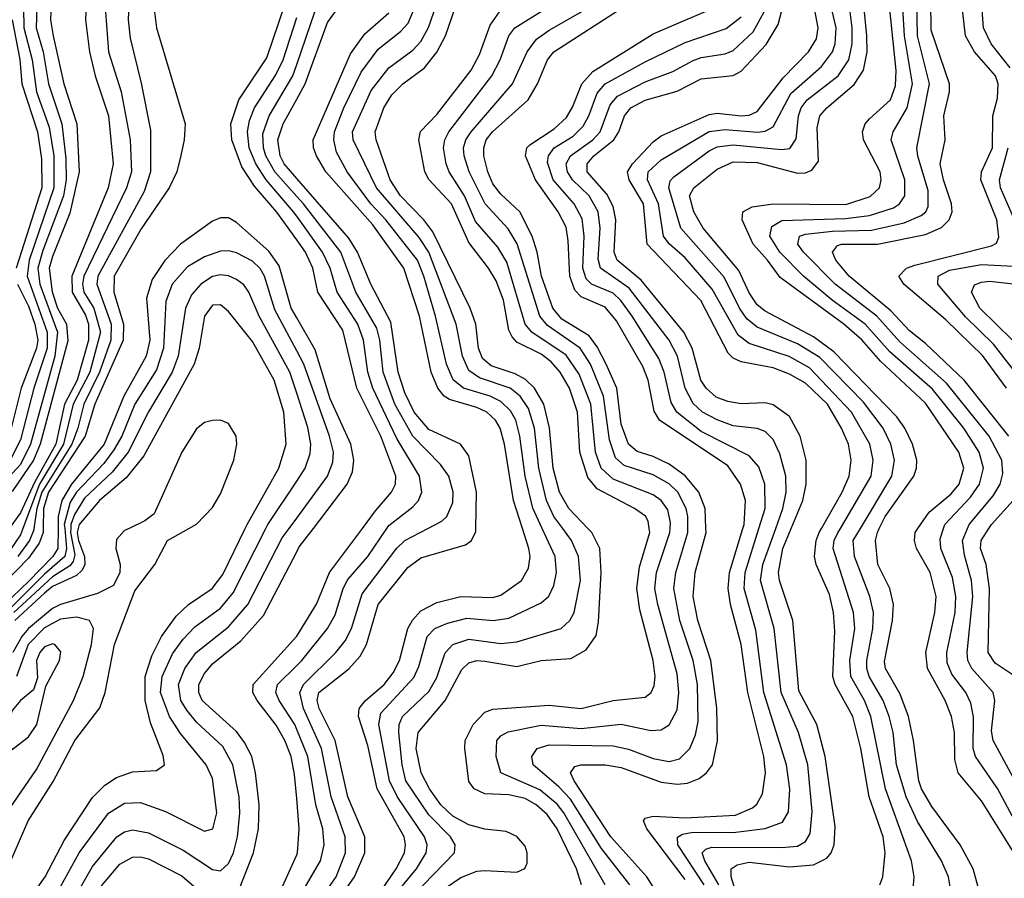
# Model space of a CAD drawing. Header units: inches. Extents: x 990535 to 1117859, y 769386 to 892122.
# Tile 598 of 656: x 1089308 to 1091767, y 819126 to 821270. Entities that reach past the tile are written whole.
import ezdxf

# ---------------------------------------------------------------- set-up
doc = ezdxf.new("R2010")
doc.units = ezdxf.units.IN
doc.header["$MEASUREMENT"] = 0
for name, color, linetype in [('B0881', 7, 'Continuous'), ('B0882', 7, 'Continuous'), ('B0891', 7, 'Continuous'), ('B0892', 7, 'Continuous')]:
    doc.layers.add(name, color=color, linetype=linetype)

msp = doc.modelspace()

# ---------------------------------------------------------------- linework, layer by layer
at = {"layer": 'B0881', "color": 5}
for points, elevation in [([(1089420.7, 820000), (1089425.3, 819950), (1089420.9, 819930), (1089370, 819886), (1089231.8, 819748.2)], 4240), ([(1089250, 818912.8), (1089312.9, 819047.1), (1089372.2, 819130), (1089419.6, 819220.5), (1089490, 819328.2), (1089521, 819359), (1089550, 819377.9), (1089590, 819391.9), (1089650, 819395.2), (1089669.8, 819410), (1089667, 819433), (1089634.7, 819514.7), (1089621.4, 819570), (1089621.9, 819630), (1089638.4, 819681.6), (1089662.4, 819730), (1089699.4, 819780.6), (1089730, 819809.7), (1089788.7, 819850), (1089815.2, 819884.8), (1089871.3, 820000)], 4280), ([(1089404.2, 820000), (1089404, 819950), (1089391.4, 819930), (1089330, 819867.1), (1089270, 819809.4)], 4220), ([(1089367, 820000), (1089366.7, 819990), (1089357, 819963), (1089330, 819925.9), (1089270, 819863.5)], 4180), ([(1089286.2, 819170), (1089329.3, 819270), (1089392.2, 819367.8), (1089446.3, 819470), (1089508.3, 819551.7), (1089521.4, 819590), (1089545.3, 819710), (1089596.1, 819843.9), (1089645.9, 819910), (1089677.2, 819970), (1089731, 820000)], 4320), ([(1089316.1, 820000), (1089310, 819984.2), (1089286.9, 819950)], 4140), ([(1089581.6, 820000), (1089570, 819994.3), (1089550, 819972.5), (1089548.7, 819950), (1089558.9, 819910), (1089558.8, 819890), (1089542.6, 819857.4), (1089502.3, 819837.7), (1089410, 819810), (1089390, 819800), (1089330.4, 819750), (1089313.9, 819730), (1089291.4, 819690)], 4320), ([(1089435.8, 820000), (1089435.4, 819990), (1089446.1, 819934), (1089442.3, 819917.7), (1089433.9, 819906.1), (1089390, 819879.4), (1089293.4, 819790)], 4260), ([(1089295.4, 818910), (1089339.1, 819010), (1089402.1, 819090), (1089457.2, 819190), (1089530, 819288.5), (1089570, 819313.9), (1089610, 819315.4), (1089672.8, 819292.8), (1089770, 819243.8), (1089790.4, 819250), (1089800.5, 819290), (1089790, 819375.6), (1089773.8, 819410), (1089710, 819487.8), (1089682.6, 819530), (1089659.9, 819590), (1089664.2, 819630), (1089690, 819686.8), (1089716.3, 819723.7), (1089746, 819754), (1089810, 819800.7), (1089841.2, 819838.8), (1089922.8, 820000)], 4260), ([(1089454.4, 820000), (1089451.9, 819990), (1089454.9, 819970), (1089470.2, 819929.8), (1089471.3, 819910), (1089464.2, 819895.8), (1089450, 819882.7), (1089390, 819854.6), (1089370, 819838.4), (1089295.9, 819770)], 4280), ([(1089344, 820000), (1089343.4, 819996.6), (1089333.1, 819970), (1089303.9, 819930)], 4160), ([(1089422.4, 819037.6), (1089490, 819155.8), (1089550.6, 819229.4), (1089570, 819242.4), (1089590, 819247.7), (1089630, 819240.1), (1089716.3, 819196.3), (1089790, 819148.3), (1089810, 819144.7), (1089830, 819163.5), (1089841.8, 819190), (1089852, 819230), (1089858.4, 819290), (1089856.2, 819330), (1089840.8, 819410), (1089815.7, 819455.7), (1089750, 819516), (1089725.8, 819545.8), (1089710.9, 819570), (1089704.7, 819610), (1089721.1, 819650), (1089748.7, 819690), (1089830, 819753.9), (1089878.1, 819810), (1089963.8, 819976.2), (1089981.3, 820000)], 4240), ([(1089850, 819081.3), (1089892.3, 819190), (1089904.6, 819250), (1089905.9, 819310), (1089897, 819390), (1089887.8, 819430), (1089870, 819465.6), (1089850, 819493.1), (1089763.9, 819570), (1089755.7, 819590), (1089755.3, 819610), (1089770, 819637.4), (1089790, 819661.6), (1089860.9, 819719.1), (1089917.3, 819782.7), (1090000, 819941.7)], 4220), ([(1089274, 819286), (1089350, 819398), (1089442.9, 819570), (1089467, 819630), (1089488, 819710), (1089492.3, 819750), (1089482.5, 819770), (1089450, 819778.2), (1089410, 819773), (1089370, 819751.4), (1089329.6, 819710.4), (1089300.8, 819630)], 4340), ([(1090000, 819325.6), (1089994.9, 819385.1), (1089986.4, 819430), (1089970.4, 819470), (1089948.4, 819508.4), (1089901.1, 819570), (1089890.5, 819590), (1089891.2, 819610), (1089999.6, 819730), (1090000, 819730.6)], 4180), ([(1090000, 819497.6), (1089995, 819510), (1089955.9, 819570), (1089948.3, 819590), (1089951.8, 819610), (1090000, 819657.2)], 4160), ([(1089277.9, 818542.1), (1089321.9, 818630), (1089450, 818860.1), (1089510.5, 818930), (1089570, 819022.2), (1089590, 819044.9), (1089610, 819052.8), (1089630, 819051), (1089670, 819033.7), (1089710, 819009.2), (1089810, 818922.5), (1089830, 818909.4), (1089850, 818908.1), (1089870, 818926.7), (1089921, 819010), (1090000, 819185)], 4180), ([(1089512.6, 819107.4), (1089558.6, 819161.4), (1089590, 819179.4), (1089610, 819180.1), (1089630, 819174.5), (1089712.8, 819132.8), (1089790, 819066.3)], 4220)]:
    msp.add_lwpolyline(points, dxfattribs=dict(at, elevation=elevation))
at = {"layer": 'B0881', "color": 5, "elevation": 4360}
msp.add_lwpolyline([(1089390, 819711.7), (1089370, 819704.1), (1089358.6, 819690), (1089350.6, 819670), (1089352.9, 819627.1), (1089342.9, 819597.1), (1089310, 819570.3), (1089290, 819545), (1089278.4, 819510), (1089277.1, 819490), (1089281, 819461), (1089290, 819448), (1089330, 819479.5), (1089350.9, 819510), (1089373.6, 819606.4), (1089408.1, 819670), (1089411.4, 819691.4), (1089396.4, 819710)], close=True, dxfattribs=at)
at = {"layer": 'B0882', "color": 5}
for points, elevation in [([(1089305.5, 822425.5), (1089373, 822310), (1089433.6, 822150), (1089455.5, 822070), (1089464.6, 821930), (1089456.5, 821870), (1089424.1, 821735.9), (1089379.8, 821620.2), (1089352.3, 821492.3), (1089323.3, 821390), (1089317.3, 821350), (1089319.1, 821250), (1089339.6, 821170), (1089350, 821090.1), (1089381.6, 821001.6), (1089393.3, 820930), (1089393.8, 820850), (1089332.4, 820670), (1089326.7, 820630), (1089377.2, 820490), (1089376.6, 820450), (1089343.5, 820350), (1089310, 820221.3), (1089286.3, 820173.7)], 4040), ([(1090000, 820720.4), (1089950, 820789.4), (1089894.3, 820854.4), (1089863, 820903), (1089837.8, 820970), (1089835.5, 821010), (1089855.2, 821070), (1089925.2, 821174.8), (1089971.2, 821310), (1090000, 821362.7)], 4180), ([(1089352.1, 821327.9), (1089349.9, 821250), (1089367.1, 821190), (1089380.5, 821110), (1089413.7, 821010), (1089423.9, 820923.9), (1089424.8, 820870), (1089417.5, 820830), (1089365.9, 820694.1), (1089353.5, 820650), (1089358.3, 820610), (1089402.7, 820490), (1089396.2, 820430), (1089335.2, 820210), (1089310, 820159.4), (1089250, 820094.5)], 4060), ([(1089581.8, 821330), (1089579.3, 821270), (1089583.8, 821223.8), (1089611.9, 821111.9), (1089634.6, 820994.6), (1089634.7, 820890), (1089619, 820841), (1089503.5, 820630), (1089500.6, 820610), (1089536.7, 820510), (1089536, 820470), (1089507.4, 820390), (1089468.3, 820310), (1089453.7, 820250), (1089438.8, 820210), (1089363.6, 820090), (1089351.4, 820050), (1089344, 820000)], 4160), ([(1089474, 821310), (1089472.8, 821270), (1089482.8, 821190), (1089496.9, 821130), (1089530.3, 821030), (1089542.1, 820910), (1089529.2, 820850), (1089438.9, 820630), (1089439, 820590), (1089472.7, 820532.7), (1089480.2, 820510), (1089480.2, 820470), (1089452.1, 820370), (1089420.5, 820310), (1089399, 820210), (1089345.4, 820114.6), (1089310, 820039.2), (1089282.5, 820000)], 4120), ([(1089386.7, 821310), (1089385.4, 821270), (1089391.7, 821230), (1089419, 821110), (1089451.2, 821010), (1089457.1, 820890), (1089433.3, 820786.7), (1089390, 820679.2), (1089382.3, 820650), (1089389.7, 820590.3), (1089403.1, 820550), (1089425, 820510), (1089428.5, 820468.5), (1089359.3, 820210), (1089342.9, 820170), (1089290, 820092)], 4080), ([(1089522.8, 821290), (1089529.8, 821190), (1089561.8, 821090), (1089584.5, 820970), (1089587.9, 820890), (1089575.4, 820850), (1089468.7, 820630), (1089465.1, 820610), (1089468.8, 820590), (1089493.4, 820550), (1089509.9, 820490), (1089483.2, 820390), (1089442.2, 820310), (1089418.1, 820210), (1089358.1, 820110), (1089316.1, 820000)], 4140), ([(1089645.3, 821290), (1089650.1, 821250.1), (1089721.5, 821010), (1089719.2, 820970), (1089710.9, 820930.9), (1089700.5, 820890), (1089681.7, 820850), (1089612, 820748), (1089544.6, 820630), (1089543.6, 820590), (1089567.5, 820510), (1089566.7, 820470), (1089496.4, 820310), (1089472.1, 820230), (1089380.1, 820090), (1089368, 820050), (1089367, 820000)], 4180), ([(1090000, 820779.2), (1089992.2, 820790), (1089923.6, 820870), (1089897.7, 820910), (1089881.4, 820950), (1089877, 820990), (1089881.9, 821018.1), (1089894.5, 821050), (1089947.5, 821132.5), (1089965.8, 821170), (1090000, 821275.2)], 4160), ([(1089289.9, 821270.1), (1089309, 821171), (1089313.7, 821110), (1089352.6, 820990), (1089363.1, 820923.1), (1089363.4, 820850), (1089299.8, 820650)], 4020), ([(1090000, 820828.8), (1089945, 820890), (1089923.2, 820930), (1089917, 820950), (1089915.2, 820984.8), (1089931.3, 821030), (1089990.4, 821130), (1090000, 821158)], 4140), ([(1090000, 820873.8), (1089968.4, 820910), (1089958.5, 820930), (1089953.1, 820970), (1089965.8, 821010), (1090000, 821071.4)], 4120), ([(1090000, 820525.4), (1089985.8, 820550), (1089955.8, 820655.8), (1089930, 820692.3), (1089850, 820764.1), (1089830, 820775.2), (1089810, 820775.7), (1089790, 820767.4), (1089710, 820709.6), (1089670.8, 820669.2), (1089638.9, 820621.1), (1089625.3, 820574.7), (1089633, 820470), (1089624.2, 820430), (1089568, 820330), (1089519, 820210), (1089437.6, 820110), (1089413.3, 820070), (1089404.3, 820030), (1089404.2, 820000)], 4220), ([(1090000, 820443), (1089945.3, 820545.3), (1089919.7, 820630), (1089909, 820649), (1089890, 820667), (1089850, 820688), (1089830, 820693.2), (1089810, 820691.8), (1089770, 820677.6), (1089727.2, 820652.8), (1089689.2, 820610), (1089673.2, 820566.8), (1089667.8, 820450), (1089650, 820396), (1089596.1, 820310), (1089563.3, 820230), (1089543.7, 820196.3), (1089518.2, 820161.8), (1089450, 820090.1), (1089434.8, 820065.2), (1089419.8, 820010), (1089420.7, 820000)], 4240), ([(1090000, 820337.2), (1089982.6, 820390), (1089906.3, 820530), (1089880.5, 820590), (1089868.3, 820608.3), (1089850, 820621.5), (1089830, 820630.9), (1089810, 820633.2), (1089790, 820629), (1089760.7, 820610), (1089737.2, 820582.8), (1089722.2, 820550), (1089703.9, 820430), (1089689.4, 820390), (1089630, 820291.2), (1089579.2, 820190), (1089539.4, 820140.6), (1089470, 820075.1), (1089445.3, 820034.7), (1089436.3, 820010), (1089435.8, 820000)], 4260), ([(1089302.6, 820610), (1089330, 820554.8), (1089346.3, 820510), (1089353.7, 820470), (1089350.3, 820450), (1089311.8, 820350), (1089283.4, 820236.6)], 4020), ([(1089871.3, 820000), (1089876.2, 820010), (1089955.4, 820150), (1089973.7, 820210), (1089968.2, 820290), (1089943.4, 820370), (1089890, 820466.4), (1089830, 820541.6), (1089810, 820558.1), (1089790, 820557.7), (1089770.1, 820530), (1089756.3, 820450), (1089743.6, 820410), (1089618.6, 820181.4), (1089574.2, 820125.8), (1089507.9, 820070), (1089456.8, 820010), (1089454.4, 820000)], 4280), ([(1089731, 820000), (1089750, 820010.6), (1089790, 820052), (1089810, 820086.2), (1089843.2, 820170), (1089850.6, 820210), (1089848.6, 820230), (1089830, 820261.9), (1089810, 820269.9), (1089790, 820269.5), (1089770, 820264), (1089750, 820248.5), (1089713.5, 820190), (1089643.8, 820036.2), (1089620.8, 820019.2), (1089581.6, 820000)], 4320), ([(1089922.8, 820000), (1089927.8, 820010), (1090000, 820118)], 4260), ([(1089981.3, 820000), (1090000, 820025.5)], 4240)]:
    msp.add_lwpolyline(points, dxfattribs=dict(at, elevation=elevation))
at = {"layer": 'B0891', "color": 5}
for points, elevation in [([(1090000, 819941.7), (1090006.3, 819953.7), (1090041.8, 820000)], 4220), ([(1090000, 819730.6), (1090049.3, 819810.7), (1090081.5, 819890), (1090163.9, 820000)], 4180), ([(1090000, 819657.2), (1090013.1, 819670), (1090077.2, 819750), (1090095.8, 819784.2), (1090115.7, 819850), (1090127.9, 819872.1), (1090177.2, 819930), (1090225.3, 820000)], 4160), ([(1090000, 818961.1), (1090010, 818975.3), (1090045.7, 819054.3), (1090098.4, 819130), (1090121.7, 819190), (1090121.3, 819230), (1090086.4, 819330), (1090062.1, 819450), (1090017, 819550), (1090007.8, 819590), (1090016.8, 819610), (1090097.5, 819690), (1090120.9, 819719.1), (1090136.7, 819750), (1090163.6, 819836.4), (1090250, 819950.5), (1090270, 819970.1), (1090327.5, 820000)], 4140), ([(1090000, 818885.7), (1090051, 818969), (1090088.9, 819050), (1090143.9, 819130), (1090170.4, 819190), (1090170.2, 819230), (1090127.7, 819330), (1090095.7, 819470), (1090056.5, 819550), (1090051.3, 819570), (1090055, 819590), (1090130.5, 819649.5), (1090158.7, 819681.3), (1090174.4, 819710), (1090203.5, 819810), (1090277.4, 819902.6), (1090310, 819926.5), (1090421.1, 819958.9), (1090436.4, 819970), (1090447.5, 819992.5), (1090447.5, 820000)], 4120), ([(1090151.6, 819008.4), (1090248.7, 819150), (1090269.2, 819190), (1090272, 819210), (1090268.2, 819230), (1090200.8, 819350), (1090177.9, 819457.9), (1090154.7, 819530), (1090155.9, 819550), (1090170.7, 819569.3), (1090218.6, 819610), (1090241.1, 819638.9), (1090256.8, 819670), (1090277.5, 819750), (1090288.8, 819771.2), (1090310, 819794.5), (1090350, 819815.3), (1090410, 819829.5), (1090490, 819827.4), (1090510, 819833.3), (1090560.9, 819870), (1090579, 819901), (1090582.6, 819930), (1090579.6, 819950), (1090563.7, 820000)], 4080), ([(1090231.5, 819068.5), (1090298.9, 819150), (1090323.2, 819190), (1090325.6, 819210), (1090318.8, 819230), (1090250.5, 819330.5), (1090231.9, 819370), (1090205.4, 819510), (1090210, 819538.2), (1090292.3, 819627.7), (1090304.9, 819655.1), (1090325.4, 819730), (1090344.8, 819750), (1090376.3, 819763.7), (1090424.5, 819775.5), (1090490.1, 819770.1), (1090530, 819775.5), (1090610, 819814), (1090629.1, 819830.9), (1090642.3, 819857.7), (1090648.7, 819890), (1090644.9, 819930), (1090612.9, 820000)], 4060), ([(1090263.8, 819056.2), (1090394.1, 819190), (1090396, 819210), (1090384, 819230), (1090330, 819284.5), (1090272.4, 819370), (1090263, 819410), (1090255.2, 819490), (1090255.8, 819510), (1090264.2, 819530), (1090330, 819592.3), (1090350, 819627.5), (1090370.4, 819689.6), (1090390, 819710.1), (1090430, 819723.3), (1090510, 819712.9), (1090550, 819716.6), (1090660.3, 819750), (1090682.1, 819770), (1090692.4, 819790), (1090708.2, 819870), (1090703.6, 819930), (1090686.1, 819970), (1090664.1, 820000)], 4040), ([(1090350, 819087.4), (1090410, 819128.5), (1090450, 819143.9), (1090470, 819146.1), (1090550, 819141.6), (1090569.4, 819150.6), (1090575.6, 819164.4), (1090575.7, 819190), (1090570, 819206.4), (1090550, 819230.7), (1090523.2, 819243.2), (1090470, 819249), (1090430, 819259.8), (1090390, 819281.7), (1090359.9, 819310), (1090331.4, 819350), (1090310.7, 819390), (1090297.9, 819450), (1090303.1, 819490), (1090371, 819570), (1090412.2, 819647.8), (1090430, 819664.5), (1090450, 819669.8), (1090470, 819668.7), (1090550, 819655.3), (1090610, 819669.8), (1090684.8, 819675.2), (1090723.1, 819696.9), (1090747.5, 819732.5), (1090753.7, 819766.3), (1090760.4, 819890), (1090757.2, 819950), (1090736.7, 819990), (1090727.2, 820000)], 4020), ([(1090710.8, 819110), (1090698.9, 819150), (1090650.4, 819250), (1090625.3, 819285.3), (1090597.6, 819310), (1090570, 819325.9), (1090530, 819334.3), (1090470, 819337.2), (1090442.7, 819350), (1090430, 819368.1), (1090419.4, 819450), (1090421, 819470), (1090440.5, 819510), (1090470, 819541), (1090490, 819548.4), (1090630, 819558.4), (1090710, 819550.1), (1090790, 819570.4), (1090870, 819578.8), (1090885, 819590), (1090892.9, 819607.1), (1090895.1, 819630), (1090890.2, 819670), (1090856.4, 819796.4), (1090849.3, 819850), (1090855.9, 819904.1), (1090881.4, 819990), (1090880.1, 820000)], 3980), ([(1090770.5, 819110), (1090666.7, 819290), (1090650, 819311.6), (1090607.4, 819347.3), (1090509.4, 819390), (1090498.1, 819430), (1090499.5, 819470), (1090510, 819481.7), (1090528.3, 819491.7), (1090610, 819508.3), (1090710, 819499.9), (1090810, 819511), (1090884.5, 819495.5), (1090910, 819497.1), (1090930.2, 819509.8), (1090950, 819546.7), (1090954.1, 819590), (1090950, 819636.4), (1090901.3, 819810), (1090894.3, 819850), (1090898.2, 819890), (1090931.5, 819990), (1090932.4, 820000)], 3960), ([(1090831.8, 819110), (1090760.6, 819200.6), (1090683.6, 819323.6), (1090654.7, 819354.7), (1090590.3, 819410), (1090586.9, 819430), (1090600.2, 819450), (1090630, 819459.7), (1090790, 819457.2), (1090828.6, 819448.6), (1090890, 819425.4), (1090930, 819417.7), (1090955.8, 819424.2), (1090981.3, 819450), (1090995.7, 819484.3), (1091002.4, 819517.6), (1091000.5, 819610), (1090990, 819669.8), (1090956.8, 819770), (1090941.3, 819850), (1090946.9, 819890), (1090976.2, 819990), (1090976.4, 820000)], 3940), ([(1090910, 819073.7), (1090874.2, 819130), (1090784.3, 819230), (1090692.9, 819370), (1090683.9, 819390), (1090694.5, 819405.5), (1090709.7, 819410), (1090770, 819410), (1090810, 819402.7), (1090910, 819366.2), (1090950, 819360.9), (1090975.9, 819364.1), (1091004.6, 819375.4), (1091023.4, 819390), (1091037.8, 819410), (1091050.2, 819469.8), (1091049, 819551), (1091034, 819670), (1091001.9, 819770), (1090990.2, 819830), (1090995.2, 819890), (1091022.1, 819990), (1091021.7, 820000)], 3920), ([(1090970, 819123.4), (1090874.3, 819250), (1090865.5, 819270), (1090870, 819276.6), (1090890, 819281.3), (1090970, 819277.4), (1091095.7, 819284.3), (1091138, 819302), (1091148.6, 819311.4), (1091162.6, 819337.4), (1091170.5, 819389.5), (1091166.7, 819430), (1091126.4, 819590), (1091109.8, 819710), (1091082.8, 819810), (1091077.1, 819850), (1091080.5, 819890), (1091113.7, 820000)], 3880), ([(1091017.1, 819110), (1090951.7, 819210), (1090950.7, 819229.3), (1090963.4, 819236.5), (1090990, 819241.8), (1091090, 819240.8), (1091169.5, 819250.5), (1091213.3, 819266.7), (1091228, 819292), (1091231.1, 819348.9), (1091223.3, 819410), (1091166.7, 819590), (1091146.2, 819746.2), (1091117.2, 819850), (1091119.4, 819890), (1091154.2, 820000)], 3860), ([(1091054.2, 819110), (1091018.9, 819170), (1091012.6, 819190), (1091021.1, 819198.9), (1091036.2, 819203.8), (1091210, 819203), (1091250, 819206.9), (1091270, 819218.4), (1091281.6, 819238.4), (1091287.1, 819292.9), (1091276.1, 819410), (1091252.9, 819490), (1091209.5, 819590), (1091191.9, 819750), (1091157.6, 819870), (1091164.2, 819910), (1091195.9, 820000)], 3840), ([(1091152.8, 818910), (1091084.8, 819130), (1091084.7, 819150), (1091100, 819160), (1091130, 819166.7), (1091230, 819155.1), (1091290, 819160.1), (1091323.2, 819176.8), (1091334.2, 819190), (1091341.9, 819210), (1091344, 819256), (1091319.5, 819430), (1091298.4, 819510), (1091254, 819594), (1091238.7, 819770), (1091205.2, 819870), (1091202.9, 819890), (1091214.1, 819950), (1091234.6, 820000)], 3820), ([(1091455.5, 819110), (1091463.4, 819130), (1091469.4, 819190), (1091464.3, 819230), (1091429.7, 819330), (1091408.2, 819450), (1091388.5, 819530), (1091344.2, 819610), (1091338.3, 819630), (1091343.6, 819743.6), (1091340.2, 819790), (1091330, 819834.5), (1091297.2, 819910), (1091293.1, 819930), (1091296.9, 819970), (1091304.6, 819990), (1091310.3, 820000)], 3780), ([(1091538.5, 819090), (1091542, 819130), (1091535.1, 819170), (1091470, 819350), (1091433.6, 819530), (1091417.9, 819570), (1091383.4, 819630), (1091380.6, 819670), (1091393.4, 819750), (1091390.2, 819790), (1091339.2, 819950), (1091341.8, 819970), (1091351.1, 819988.9), (1091357.6, 820000)], 3760), ([(1091633.6, 819090), (1091627.1, 819130), (1091610.2, 819170.2), (1091550, 819268.4), (1091521.4, 819330), (1091497.8, 819410), (1091489, 819490), (1091479.1, 819530), (1091464.6, 819570), (1091429.7, 819630), (1091423.7, 819650), (1091423.1, 819670), (1091438.8, 819750), (1091440, 819790), (1091430.8, 819830), (1091392.3, 819930), (1091389.7, 819970), (1091407.7, 820000)], 3740), ([(1091716.7, 819050), (1091688.6, 819150), (1091656.3, 819210), (1091585.7, 819305.7), (1091560.3, 819350), (1091553.5, 819370), (1091540.3, 819470), (1091527.5, 819530), (1091506.3, 819586.3), (1091470, 819649.9), (1091467.2, 819667.2), (1091487.9, 819770), (1091490, 819810), (1091481.1, 819850), (1091450.8, 819910), (1091445.1, 819970), (1091449.7, 819990), (1091454.6, 820000)], 3720), ([(1091810, 819160.1), (1091710, 819319.9), (1091651.6, 819390), (1091643.2, 819423.2), (1091642.1, 819490), (1091634.7, 819530), (1091619.4, 819570), (1091575, 819650), (1091570.7, 819690), (1091593.5, 819790), (1091596.4, 819830), (1091581.9, 819890), (1091547.3, 819950), (1091542.2, 819970), (1091544, 819990), (1091551, 820000)], 3680), ([(1091799.1, 819259.1), (1091750.1, 819350.1), (1091694.4, 819430), (1091688.8, 819450), (1091689.5, 819529.4), (1091683.5, 819563.5), (1091670.3, 819590), (1091635.7, 819635.7), (1091623.9, 819663.9), (1091623, 819690), (1091643.9, 819790), (1091646, 819830), (1091637, 819877), (1091608.4, 819950), (1091606.4, 819973.6), (1091614.6, 820000)], 3660), ([(1091827, 819307), (1091738.9, 819470), (1091734.6, 819494.6), (1091742.7, 819570), (1091738.6, 819590), (1091685.9, 819650), (1091675.9, 819670), (1091674.1, 819690), (1091688.3, 819830), (1091684.5, 819870), (1091667.2, 819932.8), (1091662.6, 819970), (1091674.7, 820000)], 3640), ([(1091794.2, 819630), (1091743.7, 819663.7), (1091726.5, 819690), (1091730, 819850), (1091721.2, 819910), (1091707.4, 819950), (1091708.6, 819970), (1091728.2, 820000)], 3620), ([(1090000, 819063.4), (1090004.4, 819075.6), (1090059.8, 819170), (1090068.4, 819210), (1090065.4, 819250), (1090048.1, 819310), (1090027.6, 819430), (1090000, 819497.6)], 4160), ([(1090000, 819185), (1090002.2, 819190), (1090006.5, 819250), (1090000, 819325.6)], 4180)]:
    msp.add_lwpolyline(points, dxfattribs=dict(at, elevation=elevation))
at = {"layer": 'B0892', "color": 5}
for points, elevation in [([(1091674.7, 820000), (1091678.8, 820010), (1091739, 820081), (1091756.7, 820110), (1091762.9, 820137.1), (1091760.2, 820170), (1091729, 820230), (1091622.6, 820362.6), (1091506, 820466), (1091448.4, 820530), (1091344.2, 820610), (1091265.2, 820690), (1091250.8, 820710), (1091255, 820730), (1091270, 820734.9), (1091337.7, 820742.3), (1091435.5, 820744.5), (1091516.8, 820763.2), (1091559.1, 820780.9), (1091570.7, 820790), (1091576.6, 820803.4), (1091576.3, 820843.7), (1091551, 820929), (1091548.7, 820950), (1091580.3, 821110), (1091550, 821230), (1091546.6, 821410)], 3640), ([(1090612.9, 820000), (1090589.9, 820050.1), (1090570.5, 820130), (1090557.2, 820230), (1090546.9, 820270), (1090533.8, 820293.8), (1090510, 820316.5), (1090483, 820330), (1090416.6, 820350), (1090390.5, 820370.5), (1090373.6, 820410), (1090346.3, 820530), (1090317.5, 820630), (1090301.4, 820670), (1090222.6, 820770), (1090184.9, 820810), (1090126.1, 820890), (1090099.6, 820939.6), (1090092.4, 820970), (1090094.7, 820990), (1090117.4, 821050), (1090160.7, 821139.3), (1090203.5, 821196.5), (1090259.3, 821240.7), (1090278.3, 821261.7), (1090325.4, 821374.6)], 4060), ([(1091778.1, 820230), (1091666.2, 820370), (1091570, 820461.3), (1091530, 820493.3), (1091483.3, 820543.3), (1091379.1, 820630), (1091345.7, 820670), (1091338, 820690), (1091350, 820705.9), (1091359.8, 820710), (1091450, 820710), (1091570, 820733.7), (1091610, 820751.4), (1091629.2, 820770), (1091636.4, 820790), (1091635, 820810), (1091614.6, 820870), (1091606.5, 820910), (1091619.4, 820970), (1091616, 821030), (1091629.7, 821090), (1091629.7, 821110), (1091583.9, 821243.9), (1091582.3, 821390)], 3620), ([(1090664.1, 820000), (1090642.1, 820030), (1090623.4, 820070), (1090604.5, 820150), (1090593.8, 820250), (1090579, 820299), (1090558.3, 820330), (1090532.9, 820350), (1090456, 820376), (1090430, 820394), (1090414.3, 820430), (1090398.2, 820510), (1090330, 820690), (1090305.9, 820725.9), (1090199, 820850), (1090141, 820970), (1090139.7, 820990), (1090186.3, 821093.7), (1090230, 821149.7), (1090290, 821194), (1090310, 821215.3), (1090329.2, 821250.8), (1090363.4, 821350)], 4040), ([(1091357.6, 820000), (1091433.9, 820130), (1091439.4, 820170), (1091431, 820210), (1091385.2, 820290), (1091280.7, 820400.7), (1091229.4, 820429.4), (1091130, 820461.9), (1091102.1, 820482.2), (1091037.5, 820597.5), (1090970, 820675.6), (1090930.3, 820710.3), (1090915.8, 820730), (1090903.5, 820810), (1090875.5, 820870), (1090877.5, 820890), (1090910, 820920.4), (1091030, 820990.7), (1091070, 820996.2), (1091150.7, 820989.3), (1091170, 820992), (1091190, 821002.2), (1091234, 821086), (1091310, 821153), (1091337.6, 821190), (1091344.1, 821210), (1091347.2, 821250), (1091323.7, 821350)], 3760), ([(1091551, 820000), (1091579.5, 820040.5), (1091634.1, 820085.9), (1091654.3, 820110), (1091665.3, 820150), (1091653.3, 820190), (1091570, 820312.4), (1091457.7, 820417.7), (1091411.2, 820471.1), (1091365.7, 820510), (1091206.8, 820626.8), (1091175.8, 820670), (1091139.7, 820710), (1091112.2, 820770), (1091114.1, 820790), (1091137, 820803), (1091190, 820810), (1091371.3, 820808.7), (1091431.5, 820828.5), (1091455.4, 820850), (1091459.4, 820870), (1091456.6, 820890), (1091414.9, 820970), (1091412.3, 820990), (1091419.4, 821010), (1091430, 821022.3), (1091482.4, 821070), (1091495.1, 821104.9), (1091496.4, 821143.6), (1091473.7, 821370)], 3680), ([(1091614.6, 820000), (1091617.8, 820010), (1091681.9, 820078.1), (1091704.6, 820110), (1091715.1, 820150), (1091704.2, 820190), (1091665.6, 820250), (1091587.3, 820347.3), (1091481.2, 820441.2), (1091419.3, 820510), (1091336.6, 820570), (1091265.6, 820630), (1091206.3, 820690), (1091181.6, 820730), (1091186.4, 820753.6), (1091211.1, 820768.9), (1091370, 820773.4), (1091430, 820780.9), (1091490, 820800.3), (1091504.9, 820810), (1091518.1, 820830), (1091518.2, 820870), (1091484.6, 820970), (1091489.5, 820990), (1091524.5, 821050), (1091537.6, 821110), (1091517.8, 821230), (1091509.4, 821370)], 3660), ([(1090000, 821071.4), (1090021.5, 821110), (1090077.2, 821262.8), (1090130, 821337)], 4120), ([(1090727.2, 820000), (1090679.7, 820050), (1090656.3, 820090), (1090640.6, 820150), (1090631.2, 820251.2), (1090616.6, 820310), (1090593.5, 820350), (1090571.4, 820371.4), (1090545.7, 820385.7), (1090485.9, 820405.9), (1090464.2, 820424.2), (1090454.3, 820450), (1090447.5, 820510), (1090433.1, 820550), (1090340.1, 820740.1), (1090317.3, 820770), (1090259.1, 820830), (1090233.3, 820870), (1090198.2, 820970), (1090195.5, 820990), (1090217.5, 821050), (1090237.7, 821082.3), (1090264.6, 821110), (1090319.2, 821150), (1090350, 821188.8), (1090371.2, 821230), (1090405.9, 821330)], 4020), ([(1090976.4, 820000), (1090976.9, 820030), (1090972.5, 820050), (1090951.5, 820090), (1090930, 820111.2), (1090890, 820133.5), (1090817.4, 820157.4), (1090796.3, 820176.3), (1090781, 820221), (1090765.7, 820330), (1090733.7, 820410), (1090707.5, 820450), (1090626.5, 820506.5), (1090607, 820530), (1090550.8, 820710.8), (1090528, 820748), (1090470.5, 820810.5), (1090430.9, 820890), (1090418, 820930), (1090416.8, 820950), (1090422, 820970), (1090435.3, 820990), (1090539.1, 821110), (1090575.6, 821190), (1090598.7, 821221.3), (1090630, 821244), (1090773.4, 821326.6)], 3940), ([(1091310.3, 820000), (1091361.8, 820090), (1091379, 820130), (1091384.7, 820170), (1091377.5, 820210), (1091360.1, 820250), (1091325.1, 820310), (1091270, 820362.5), (1091230, 820385.2), (1091190, 820401.2), (1091110, 820415.9), (1091090, 820425), (1091077.5, 820437.5), (1091009.1, 820569.1), (1090874.6, 820710), (1090865.9, 820810), (1090830, 820870), (1090826.2, 820890), (1090838.3, 820910), (1090890, 820965.2), (1090910, 820980.2), (1091030, 821033.7), (1091050, 821036.6), (1091110, 821030), (1091130, 821031.7), (1091150, 821040.7), (1091214.8, 821125.2), (1091278.2, 821190), (1091297.6, 821222.4), (1091301.8, 821250), (1091286.7, 821330)], 3780), ([(1091781.6, 821150), (1091733.5, 821210), (1091715.1, 821250), (1091709.2, 821330)], 3560), ([(1091021.7, 820000), (1091019.8, 820050), (1091004.1, 820090), (1090970, 820131.5), (1090930, 820160.5), (1090890, 820179.8), (1090850, 820191.9), (1090828.4, 820210), (1090810, 820260.3), (1090799.6, 820350), (1090773, 820410), (1090750, 820453.7), (1090730, 820480.5), (1090662.1, 820522.1), (1090639.6, 820550), (1090611.4, 820630), (1090600.6, 820690), (1090587.9, 820730), (1090557.1, 820790), (1090510, 820834.1), (1090490, 820860.1), (1090476.8, 820890), (1090467.5, 820930), (1090467.5, 820950), (1090473, 820970), (1090488.6, 820990), (1090577.8, 821070), (1090601.4, 821110), (1090625.9, 821170), (1090641.8, 821190), (1090817.2, 821302.8)], 3920), ([(1091113.7, 820000), (1091116.8, 820010), (1091120.5, 820070), (1091108.1, 820110), (1091076.4, 820156.4), (1090906.2, 820270), (1090892.5, 820292.5), (1090877.9, 820370), (1090864.6, 820404.6), (1090798.6, 820518.6), (1090770, 820552.7), (1090710, 820578), (1090694.8, 820594.8), (1090681.6, 820630), (1090678.1, 820718.1), (1090672.4, 820752.4), (1090653.2, 820790), (1090596, 820870), (1090570.9, 820930), (1090574.7, 820950), (1090582.3, 820957.7), (1090642.4, 820997.6), (1090673.7, 821026.3), (1090688.6, 821051.4), (1090711.9, 821110), (1090739, 821141), (1090890, 821234.8), (1091068.7, 821311.3)], 3880), ([(1091772.5, 820350), (1091711.9, 820431.9), (1091620.9, 820520.9), (1091515.6, 820610), (1091503.7, 820630), (1091522.7, 820650), (1091542.9, 820657.1), (1091734.6, 820705.4), (1091747.5, 820712.5), (1091752.9, 820727.1), (1091747.7, 820770), (1091708, 820870), (1091710, 820890), (1091737.2, 820950), (1091738.4, 821030), (1091750, 821074.3), (1091751.7, 821110), (1091744.5, 821130), (1091692.2, 821190), (1091670, 821229.9), (1091660.6, 821310)], 3580), ([(1090000, 821158), (1090045.5, 821290)], 4140), ([(1090563.7, 820000), (1090541.3, 820070), (1090518.7, 820210), (1090507.7, 820250), (1090496.2, 820270), (1090474.8, 820290), (1090450, 820301.9), (1090381.6, 820321.6), (1090367.9, 820330), (1090352.2, 820350), (1090335.5, 820390), (1090306.5, 820530), (1090267.5, 820650), (1090190, 820757.5), (1090072.7, 820890), (1090049.4, 820930), (1090042, 820950), (1090040.9, 820970), (1090134.7, 821185.3), (1090170, 821234.7), (1090230, 821287.5)], 4080), ([(1090880.1, 820000), (1090877.9, 820017.9), (1090870.8, 820030.8), (1090843.6, 820050), (1090750, 820098.9), (1090726.8, 820126.8), (1090706.6, 820190), (1090701.1, 820290), (1090680.9, 820350), (1090658.2, 820390), (1090635.5, 820415.5), (1090610, 820434.7), (1090550, 820465.3), (1090537.9, 820477.9), (1090530, 820494.6), (1090516.4, 820570), (1090498, 820618), (1090478.9, 820650), (1090430, 820713.5), (1090386.4, 820810), (1090330, 820871), (1090320.2, 820890), (1090304.7, 820970), (1090308.7, 820991.3), (1090350, 821033.5), (1090435.9, 821144.1), (1090456.6, 821183.4), (1090483.3, 821256.7), (1090506.2, 821290)], 3980), ([(1090932.4, 820000), (1090933.6, 820013.6), (1090926.4, 820046.5), (1090910, 820069.9), (1090890, 820083.8), (1090790, 820123), (1090760.4, 820150), (1090746.3, 820190), (1090734.2, 820310), (1090705.2, 820385.2), (1090672.4, 820432.4), (1090587, 820490), (1090570.2, 820510), (1090524.5, 820664.5), (1090501.9, 820701.9), (1090446.6, 820766.6), (1090419.3, 820830), (1090380.6, 820890), (1090372.9, 820910), (1090366.7, 820950), (1090369.9, 820970), (1090379.5, 820990), (1090487.5, 821130), (1090507.6, 821170), (1090529.3, 821230), (1090544.3, 821250), (1090622.1, 821297.8)], 3960), ([(1091154.2, 820000), (1091169.9, 820049.9), (1091169.1, 820110), (1091153.4, 820153.4), (1091130, 820181.5), (1091010, 820242), (1090949.1, 820290), (1090934.6, 820314.6), (1090917.7, 820390), (1090904.2, 820424.2), (1090837.9, 820530), (1090809.2, 820569.1), (1090790, 820586.9), (1090736, 820610), (1090723.1, 820623.1), (1090714.4, 820650), (1090717.8, 820730), (1090713.1, 820773.1), (1090693, 820810), (1090640.5, 820870), (1090626.5, 820913.5), (1090628.8, 820930), (1090643.1, 820950), (1090690, 820979.2), (1090715.6, 821004.4), (1090729.7, 821030), (1090750, 821086.4), (1090770.4, 821109.6), (1090870, 821165), (1090970, 821212.9), (1091072.2, 821247.8), (1091110, 821277.2)], 3860), ([(1091195.9, 820000), (1091213.6, 820050), (1091222.2, 820090), (1091221.6, 820130), (1091206.5, 820186.5), (1091190, 820222.3), (1091170, 820242.1), (1091150, 820249.1), (1091090, 820256.4), (1091050, 820271), (1091013, 820290), (1090990, 820311.6), (1090970, 820349.9), (1090951.1, 820430), (1090929.7, 820470), (1090830, 820600.1), (1090758.8, 820650), (1090752.6, 820672.6), (1090757.5, 820750), (1090753, 820790), (1090730.5, 820830), (1090688.4, 820870), (1090675.7, 820890), (1090672.5, 820910), (1090683.5, 820930), (1090739.4, 820970), (1090757.4, 820990), (1090782.8, 821057.2), (1090801.1, 821078.9), (1090870, 821114.8), (1090939.5, 821140.5), (1090990, 821168.2), (1091010, 821175.5), (1091070, 821185), (1091090, 821193.6), (1091139.9, 821240.2), (1091166.8, 821290)], 3840), ([(1091234.6, 820000), (1091263.3, 820070), (1091272.1, 820110), (1091271.6, 820170), (1091257.2, 820230), (1091230, 820279), (1091190, 820308.7), (1091170, 820313.4), (1091110, 820311.2), (1091076.7, 820316.7), (1091047.7, 820327.7), (1091022.4, 820350), (1091009, 820370), (1090987, 820450), (1090966.7, 820490), (1090859.9, 820619.9), (1090800.1, 820670), (1090792.5, 820690), (1090796.6, 820770), (1090790, 820803.4), (1090774.1, 820834.1), (1090725.2, 820890), (1090725.2, 820910), (1090742, 820930), (1090791.4, 820970), (1090804.3, 820990), (1090818.6, 821030), (1090834.2, 821050), (1090870, 821069.1), (1090950, 821091.6), (1091010, 821122.1), (1091089.5, 821130.6), (1091110, 821141.2), (1091171.9, 821208.1), (1091201.7, 821258.3), (1091210.1, 821289.9)], 3820), ([(1091407.7, 820000), (1091485.6, 820130), (1091492.4, 820170), (1091483.6, 820210), (1091464.4, 820250), (1091414.8, 820314.8), (1091306.3, 820426.3), (1091250, 820461.2), (1091150, 820502.3), (1091123.5, 820523.5), (1091105.3, 820550), (1091067.2, 820627.2), (1090959.1, 820750), (1090929, 820850), (1090932.3, 820867.7), (1090942, 820878), (1091030, 820942.8), (1091050, 820952.3), (1091090, 820957.4), (1091210, 820945.9), (1091231.2, 820948.8), (1091247.2, 820972.8), (1091252.9, 821030), (1091259.8, 821050), (1091274.9, 821070), (1091351.5, 821130), (1091378.3, 821170), (1091386.6, 821210), (1091386.7, 821250), (1091381.5, 821290)], 3740), ([(1091454.6, 820000), (1091469.2, 820030), (1091540.7, 820130), (1091547.6, 820150), (1091548.2, 820170), (1091537.1, 820210), (1091518.4, 820250), (1091498.5, 820278.5), (1091340.8, 820440.8), (1091290, 820478.2), (1091170, 820542.7), (1091150, 820558.2), (1091130, 820588.1), (1091103.8, 820643.8), (1091014.9, 820750), (1090991.3, 820790), (1090980.9, 820830), (1090991.6, 820850), (1091050, 820897.2), (1091090, 820915.4), (1091150, 820913.7), (1091250, 820886.9), (1091270, 820887.7), (1091285.9, 820894.1), (1091303, 820917), (1091299.8, 821000.2), (1091306.4, 821030), (1091323.4, 821050), (1091392.1, 821107.9), (1091415.5, 821144.5), (1091424.2, 821190), (1091423.4, 821230), (1091417.4, 821290)], 3720), ([(1091791.8, 820770), (1091757.6, 820850), (1091754.4, 820870), (1091776.6, 820950)], 3560), ([(1090447.5, 820000), (1090448.7, 820090), (1090430, 820181.3), (1090409.2, 820210), (1090330, 820246.9), (1090293.1, 820290), (1090270, 820338.4), (1090253.6, 820390), (1090235.1, 820515.1), (1090185.2, 820610), (1090152.1, 820690), (1090130, 820724.5), (1090000, 820873.8)], 4120), ([(1090327.5, 820000), (1090362, 820018), (1090375.2, 820030), (1090390, 820064.9), (1090391, 820090), (1090379.5, 820130), (1090359.1, 820159.1), (1090290, 820230), (1090244.7, 820310), (1090215.9, 820390), (1090207.6, 820470), (1090199.9, 820499.9), (1090147.9, 820590), (1090109.8, 820689.8), (1090016.9, 820810), (1090000, 820828.8)], 4140), ([(1090225.3, 820000), (1090230, 820006.9), (1090290, 820053.4), (1090304.5, 820070), (1090312.1, 820090), (1090306.9, 820130), (1090250, 820224.8), (1090190.2, 820350), (1090177.5, 820390), (1090166.6, 820470), (1090152.8, 820510), (1090101.1, 820590), (1090083.2, 820650), (1090064.2, 820690), (1090000, 820779.2)], 4160), ([(1090163.9, 820000), (1090196.5, 820043.5), (1090236.6, 820090), (1090246.9, 820110), (1090247.3, 820130), (1090209.8, 820230), (1090150.3, 820350.3), (1090115.1, 820495.1), (1090052.5, 820590), (1090039.9, 820650), (1090022, 820690), (1090000, 820720.4)], 4180), ([(1091809.9, 820370), (1091740.1, 820460.1), (1091670, 820528.2), (1091600.9, 820610), (1091601.8, 820630), (1091630, 820644.7), (1091710, 820658.8), (1091790, 820655.1)], 3560), ([(1091787.4, 820470), (1091705.8, 820550), (1091685, 820590), (1091692.2, 820607.8), (1091710, 820614.9), (1091730, 820617), (1091790, 820611)], 3540), ([(1090041.8, 820000), (1090126.4, 820110), (1090139.1, 820140.9), (1090142.7, 820170), (1090135.2, 820210), (1090083.7, 820323.7), (1090045.9, 820445.9), (1090000, 820525.4)], 4220), ([(1090000, 820025.5), (1090076.6, 820130), (1090090, 820165.5), (1090092, 820190), (1090082.1, 820230), (1090017.7, 820410), (1090000, 820443)], 4240), ([(1090000, 820118), (1090021.4, 820150), (1090033.2, 820186.8), (1090035.2, 820210), (1090028.1, 820251.9), (1090000, 820337.2)], 4260), ([(1091728.2, 820000), (1091734.7, 820010), (1091788.8, 820070)], 3620)]:
    msp.add_lwpolyline(points, dxfattribs=dict(at, elevation=elevation))

doc.saveas('drawing.dxf')
